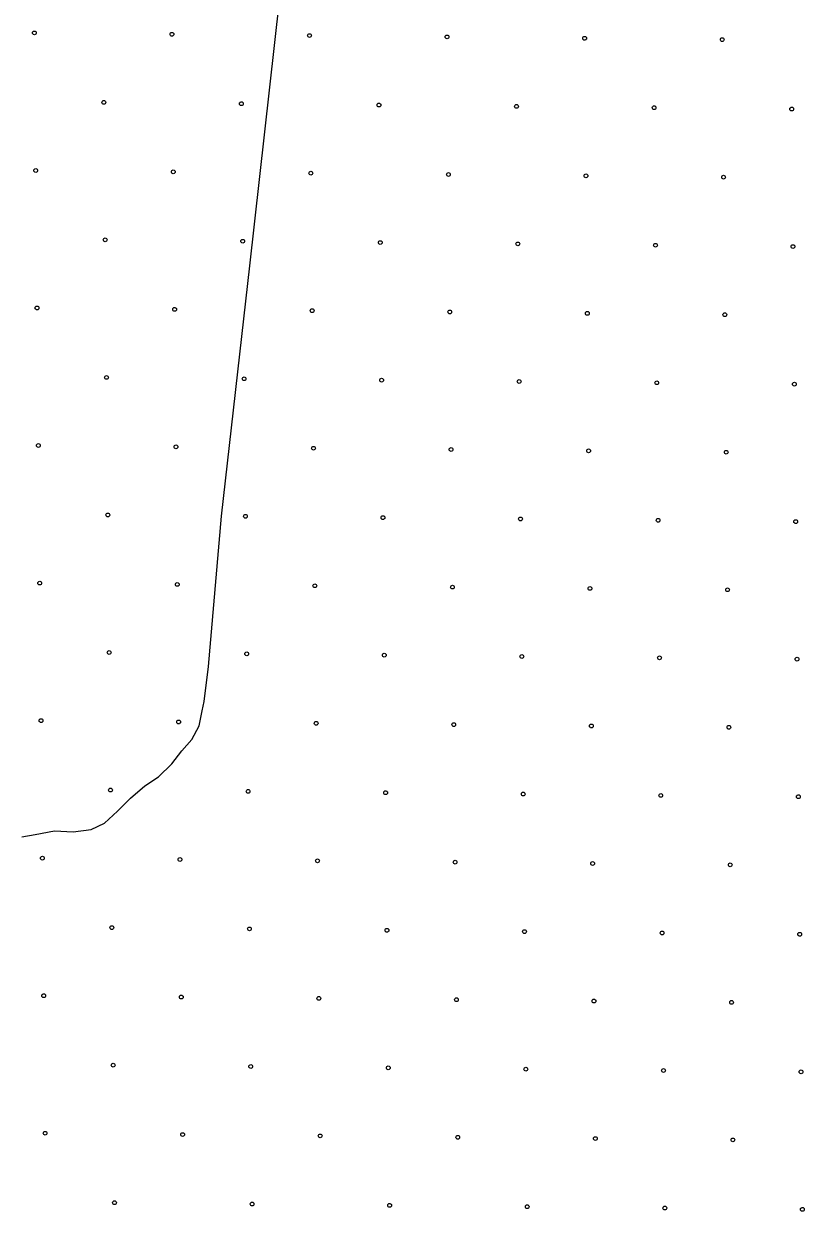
# Model space of a CAD drawing. Extents: x 1788175 to 1969470, y 584502 to 738744.
# Drawn here: x 1878678 to 1880860, y 624144 to 627464 of the extents above; entities that cross this region are included whole.
import ezdxf

# ---------------------------------------------------------------- set-up
doc = ezdxf.new("R2010")
doc.units = 0
doc.layers.add('DESIGN - EROSION CONTROL - Devices', color=7, linetype='Continuous')
doc.layers.add('SURVEY - TRANSPORTATION - Roads', color=7, linetype='Continuous')

msp = doc.modelspace()

# ---------------------------------------------------------------- linework, layer by layer
at = {"layer": 'DESIGN - EROSION CONTROL - Devices'}
for centre in [(1878708, 627438.8), (1879092.5, 627435), (1879477.1, 627431.3), (1879861.6, 627427.6), (1880246.2, 627423.8), (1880630.8, 627420.1), (1878902.1, 627244.6), (1879286.7, 627240.9), (1879671.2, 627237.2), (1880055.8, 627233.4), (1880440.3, 627229.7), (1880824.9, 627225.9), (1878711.7, 627054.2), (1879096.3, 627050.5), (1879480.8, 627046.7), (1879865.4, 627043), (1880249.9, 627039.3), (1880634.5, 627035.5), (1878905.9, 626860.1), (1879290.4, 626856.3), (1879675, 626852.6), (1880059.5, 626848.9), (1880444.1, 626845.1), (1880828.6, 626841.4), (1878715.5, 626669.7), (1879100, 626665.9), (1879484.6, 626662.2), (1879869.1, 626658.5), (1880253.7, 626654.7), (1880638.2, 626651), (1878909.6, 626475.5), (1879294.2, 626471.8), (1879678.7, 626468), (1880063.3, 626464.3), (1880447.8, 626460.6), (1880832.4, 626456.8), (1878719.2, 626285.1), (1879103.7, 626281.4), (1879488.3, 626277.6), (1879872.8, 626273.9), (1880257.4, 626270.2), (1880642, 626266.4), (1878913.3, 626091), (1879297.9, 626087.2), (1879682.4, 626083.5), (1880067, 626079.8), (1880451.5, 626076), (1880836.1, 626072.3), (1878722.9, 625900.5), (1879107.5, 625896.8), (1879492, 625893.1), (1879876.6, 625889.3), (1880261.1, 625885.6), (1880645.7, 625881.9), (1878917.1, 625706.4), (1879301.6, 625702.7), (1879686.2, 625698.9), (1880070.7, 625695.2), (1880455.3, 625691.5), (1880839.8, 625687.7), (1878726.7, 625516), (1879111.2, 625512.3), (1879495.8, 625508.5), (1879880.3, 625504.8), (1880264.9, 625501.1), (1880649.4, 625497.3), (1878920.8, 625321.9), (1879305.4, 625318.1), (1879689.9, 625314.4), (1880074.5, 625310.7), (1880459, 625306.9), (1880843.6, 625303.2), (1878730.4, 625131.4), (1879114.9, 625127.7), (1879499.5, 625124), (1879884, 625120.2), (1880268.6, 625116.5), (1880653.2, 625112.8), (1878924.5, 624937.3), (1879309.1, 624933.6), (1879693.6, 624929.8), (1880078.2, 624926.1), (1880462.7, 624922.4), (1880847.3, 624918.6), (1878734.1, 624746.9), (1879118.7, 624743.2), (1879503.2, 624739.4), (1879887.8, 624735.7), (1880272.3, 624732), (1880656.9, 624728.2), (1878928.3, 624552.7), (1879312.8, 624549), (1879697.4, 624545.3), (1880081.9, 624541.5), (1880466.5, 624537.8), (1880851, 624534.1), (1878737.9, 624362.3), (1879122.4, 624358.6), (1879507, 624354.9), (1879891.5, 624351.1), (1880276.1, 624347.4), (1880660.6, 624343.7), (1878932, 624168.2), (1879316.6, 624164.5), (1879701.1, 624160.7), (1880085.7, 624157), (1880470.2, 624153.3), (1880854.8, 624149.5)]:
    msp.add_circle(centre, 5.28, dxfattribs=at)
at = {"layer": 'SURVEY - TRANSPORTATION - Roads'}
msp.add_lwpolyline([(1878672.6, 625191.4), (1878710.5, 625197.4), (1878764.5, 625207.4), (1878816.5, 625205.3), (1878866.4, 625211.3), (1878904.4, 625229.3), (1878940.4, 625263.3), (1878976.5, 625299.3), (1879016.5, 625333.3), (1879054.5, 625359.3), (1879092.5, 625395.2), (1879120.5, 625431.2), (1879148.5, 625463.2), (1879168.5, 625501.3), (1879176.6, 625543.3), (1879182.6, 625569.3), (1879194.7, 625667.3), (1879231.2, 626087.5), (1879310, 626787.8), (1879392.8, 627528.2)], dxfattribs=at)

doc.saveas('drawing.dxf')
